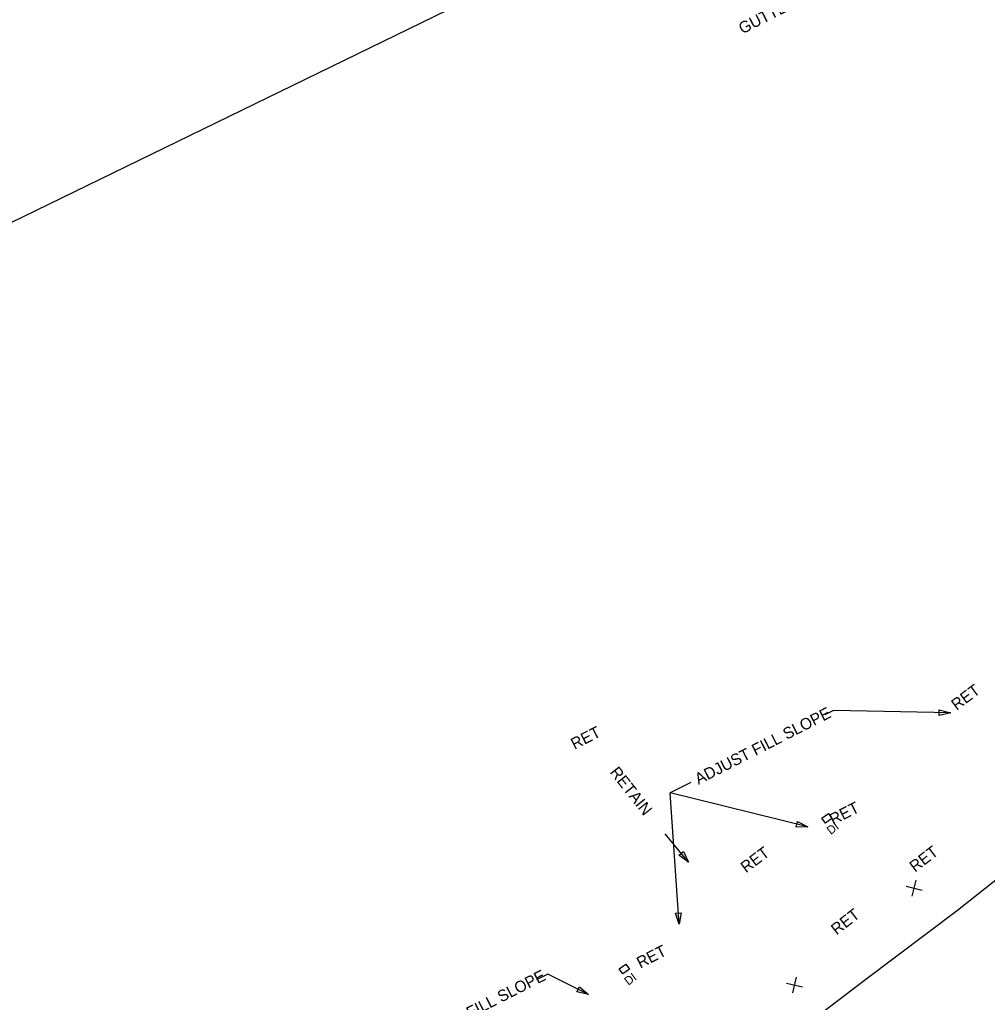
# Model space of a CAD drawing. Extents: x 2384780 to 2405432, y 547869 to 573706.
# Drawn here: x 2403064 to 2403485.8, y 570830.5 to 571258.7 of the extents above; entities that cross this region are included whole.
import ezdxf

# ---------------------------------------------------------------- set-up
doc = ezdxf.new("R2010")
doc.units = 0
for name, color, linetype in [('Old_Level_1', 7, 'Continuous'), ('Old_Level_10', 7, 'Continuous'), ('Old_Level_26', 7, 'Continuous'), ('Old_Level_5', 7, 'Continuous'), ('Old_Level_63', 7, 'Continuous')]:
    doc.layers.add(name, color=color, linetype=linetype)

# ---------------------------------------------------------------- blocks, each defined once
blk = doc.blocks.new('SPOT')
at = {"layer": 'Old_Level_1'}
for p, q in [((-5.48625, 4.61225), (5.48625, -4.61175)), ((-4.608, -5.326), (4.609, 5.325))]:
    blk.add_line(p, q, dxfattribs=at)

msp = doc.modelspace()

# ---------------------------------------------------------------- linework, layer by layer
at = {"layer": 'Old_Level_10'}
for points in [[(2403415.18, 570908.59), (2403413.58, 570910.85), (2403416.48, 570912.89), (2403418.07, 570910.64)], [(2403326.96, 570842.95), (2403325.36, 570845.2), (2403328.26, 570847.25), (2403329.85, 570844.99)]]:
    msp.add_lwpolyline(points, close=True, dxfattribs=at)
at = {"layer": 'Old_Level_5'}
msp.add_line((2403355.47, 570891.59), (2403345.4, 570903.96), dxfattribs=at)
msp.add_lwpolyline([(2403353.28, 570896.26), (2403355.47, 570891.59), (2403351.34, 570894.68)], close=True, dxfattribs=at)
at = {"layer": 'Old_Level_63'}
for p, q in [((2402758.4, 571023.41), (2403385.11, 571328.46)), ((2403418.78, 570957.75), (2403414.97, 570955.81)), ((2403469.84, 570956.69), (2403418.78, 570957.75)), ((2403356.51, 570926.37), (2403347.6, 570921.83)), ((2403351.48, 570864.54), (2403347.6, 570921.83)), ((2403407.6, 570906.95), (2403347.6, 570921.83)), ((2403294.23, 570842.89), (2403289.33, 570840.4)), ((2403311.93, 570833.95), (2403294.23, 570842.89))]:
    msp.add_line(p, q, dxfattribs=at)
for points in [[(2403464.86, 570958.04), (2403469.84, 570956.69), (2403464.81, 570955.54)], [(2403403.05, 570909.37), (2403407.6, 570906.95), (2403402.45, 570906.94)], [(2403352.39, 570869.61), (2403351.48, 570864.54), (2403349.89, 570869.44)], [(2403308.03, 570837.32), (2403311.93, 570833.95), (2403306.9, 570835.09)]]:
    msp.add_lwpolyline(points, close=True, dxfattribs=at)
msp.add_lwpolyline([(2402948.22, 570489.29), (2402987.25, 570518.26), (2402980.89, 570513.54), (2403027.22, 570547.93), (2403066.84, 570578.43), (2403070.31, 570580.83), (2403070.31, 570580.83), (2403107.99, 570606.93), (2403148.49, 570636.3), (2403189.85, 570664.52), (2403206.26, 570675.15), (2403259.01, 570709.32), (2403274.05, 570719.06), (2403281.69, 570725.04), (2403299.95, 570739.33), (2403352.66, 570780.89), (2403362.53, 570788.06), (2403387.63, 570806.3), (2403432.83, 570840.68), (2403472.8, 570870.72), (2403512.01, 570901.75)], dxfattribs=at)

# ---------------------------------------------------------------- block references
at = {"layer": 'Old_Level_63', "xscale": 0.5, "yscale": 0.5, "rotation": 26.999941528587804}
for p in [(2403453.85, 570880.29), (2403401.8, 570838.09)]:
    msp.add_blockref('SPOT', p, dxfattribs=at)

# ---------------------------------------------------------------- texts
at = {"layer": 'Old_Level_26'}
for p in [(2403417.54, 570903.41), (2403329.32, 570837.76)]:
    msp.add_text('DI', height=3.691, rotation=37.3179, dxfattribs=at).set_placement(p)
at = {"layer": 'Old_Level_5'}
for s, rotation, p in [('GUTTER STA. 258+55', 26.9999, (2403379.02, 571252.29)), ('RET', 36.8722, (2403472.42, 570957.51)), ('RET', 26.9999, (2403305.84, 570940.55)), ('RETAIN', 308.273, (2403320.98, 570930.73)), ('RET', 26.9999, (2403418.6, 570907.64)), ('RET', 36.7992, (2403380.6, 570886.72)), ('RET', 37.5142, (2403454.27, 570887.01)), ('RET', 38.0567, (2403420.11, 570859.63)), ('RET', 26.9999, (2403334.52, 570845.24))]:
    msp.add_text(s, height=5, rotation=rotation, dxfattribs=at).set_placement(p)
at = {"layer": 'Old_Level_63'}
for p in [(2403359.88, 570925.27), (2403235.46, 570810.83)]:
    msp.add_text('ADJUST FILL SLOPE', height=5, rotation=26.9999, dxfattribs=at).set_placement(p)

doc.saveas('drawing.dxf')
